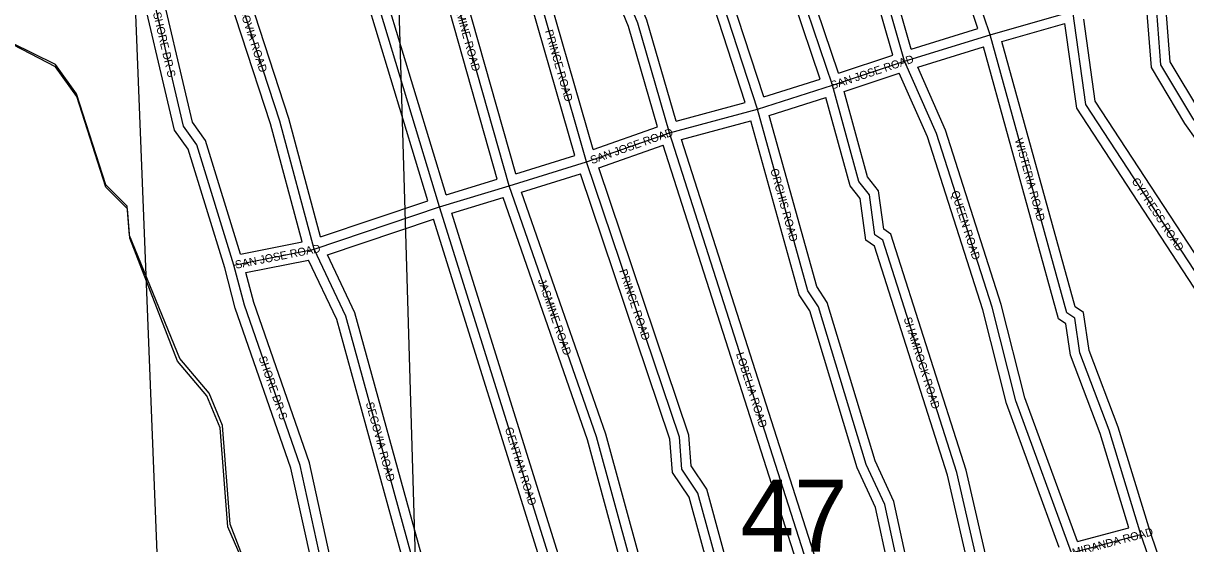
# Model space of a CAD drawing. Extents: x 418523 to 616617, y 1878279 to 2196743.
# Drawn here: x 554095 to 557725, y 2000345 to 2001970 of the extents above; entities that cross this region are included whole.
import ezdxf

# ---------------------------------------------------------------- set-up
doc = ezdxf.new("R2010")
doc.units = 0
for name, color, linetype in [('Level 1', 7, 'Continuous'), ('Level 2', 7, 'Continuous'), ('Level 31', 7, 'Continuous'), ('Level 32', 7, 'Continuous'), ('Level 34', 7, 'Continuous'), ('Level 5', 7, 'Continuous'), ('Level 8', 7, 'Continuous')]:
    doc.layers.add(name, color=color, linetype=linetype)

msp = doc.modelspace()

# ---------------------------------------------------------------- linework, layer by layer
at = {"layer": 'Level 1'}
for p, q in [((555404.316, 1997478.466), (555233.464, 2003229.53)), ((554625.844, 1997446.321), (554405.086, 2003056.042))]:
    msp.add_line(p, q, dxfattribs=at)
at = {"layer": 'Level 31'}
for p, q in [((557114.08, 2001934.181), (556783.535, 2002927.137)), ((555612.451, 2001462.968), (555331.72, 2002455.801)), ((555395.396, 2001397.015), (555097.844, 2002381.532)), ((557114.08, 2001934.181), (557372.686, 2002008.397)), ((556847.208, 2001851.626), (557114.08, 2001934.181)), ((556621.89, 2001776.96), (556847.208, 2001851.626)), ((556388.329, 2001702.681), (556621.89, 2001776.96)), ((556112.916, 2001628.518), (556388.329, 2001702.681)), ((555854.259, 2001537.583), (556112.916, 2001628.518)), ((556617.214, 2000051.411), (556112.916, 2001628.518)), ((555612.451, 2001462.968), (555854.259, 2001537.583)), ((555395.396, 2001397.015), (555612.451, 2001462.968)), ((555003.137, 2001264.633), (555395.396, 2001397.015)), ((555891.399, 1999811.556), (555395.396, 2001397.015)), ((554753.15, 2001215.138), (555003.137, 2001264.633)), ((557368.134, 2000316.306), (557585.169, 2000373.907)), ((557709.134, 2000015.006), (557585.169, 2000373.907))]:
    msp.add_line(p, q, dxfattribs=at)
for points in [[(556847.208, 2001851.626), (556649.017, 2002543.843), (556624.015, 2002560.639), (556615.975, 2002635.938), (556508.153, 2002860.972)], [(556621.89, 2001776.96), (556365.547, 2002536.249), (556307.889, 2002786.603)], [(556388.329, 2001702.681), (556156.903, 2002412.083), (556107.034, 2002495.497), (556049.288, 2002712.396)], [(556112.916, 2001628.518), (556013.974, 2001970.627), (555914.442, 2002212.369), (555798.859, 2002613.075)], [(555854.259, 2001537.583), (555672.73, 2002171.575), (555548.474, 2002530.12)], [(555003.137, 2001264.633), (554896.121, 2001664.953), (554705.911, 2002249.151)], [(554753.15, 2001215.138), (554637.508, 2001590.755), (554595.816, 2001649.056), (554472.349, 2002174.522)], [(558228.909, 2000997.311), (557747.189, 2001673.915), (557647.446, 2001841.101), (557631.518, 2002049.521)], [(558011.724, 2000881.521), (557845.413, 2001056.886), (557413.753, 2001716.632), (557372.686, 2002008.397)], [(557585.169, 2000373.907), (557486.164, 2000699.284), (557394.864, 2000941.362), (557378.667, 2001049.776), (557353.664, 2001066.572), (557114.08, 2001934.181)], [(557368.134, 2000316.306), (557194.389, 2000791.712), (557120.348, 2001083.93), (556946.791, 2001626.251), (556847.208, 2001851.626)], [(557092.939, 2000208.679), (557010.514, 2000567.105), (556779.113, 2001293.231), (556754.11, 2001310.026), (556737.644, 2001435.17), (556704.465, 2001476.717), (556621.89, 2001776.96)], [(556859.344, 2000125.669), (556785.123, 2000467.709), (556727.12, 2000592.965), (556578.48, 2001085.398), (556545.323, 2001135.31), (556388.329, 2001702.681)], [(556350.303, 1999960.496), (556201.8, 2000502.751), (556151.907, 2000577.801), (556143.935, 2000677.829), (555854.259, 2001537.583)], [(556124.974, 1999886.196), (555992.575, 2000286.582), (555885.523, 2000678.535), (555612.451, 2001462.968)], [(555524.196, 1999687.464), (555309.009, 2000305.185), (555102.756, 2001055.981), (555003.137, 2001264.633)], [(555273.792, 1999604.875), (555166.287, 1999830.276), (555158.024, 1999938.669), (555050.502, 2000272.441), (555025.816, 2000289.237), (554959.739, 2000589.438), (554786.097, 2001089.948), (554753.15, 2001215.138)]]:
    msp.add_lwpolyline(points, dxfattribs=at)
at = {"layer": 'Level 32'}
for p, q in [((557075.935, 2001953.785), (556763.769, 2002891.533)), ((555575.578, 2001483.118), (555311.28, 2002417.832)), ((555632.962, 2001500.693), (555368.318, 2002436.633)), ((555358.274, 2001416.148), (555078.09, 2002343.194)), ((555415.422, 2001434.454), (555135.121, 2002361.891)), ((556867.616, 2001889.342), (557075.935, 2001953.785)), ((557150.905, 2001913.536), (557347.789, 2001970.039)), ((556640.773, 2001814.821), (556810.443, 2001871.046)), ((556888.271, 2001832.923), (557093.396, 2001896.378)), ((556407.616, 2001740.295), (556583.699, 2001796.294)), ((556658.374, 2001757.443), (556830.779, 2001814.576)), ((556133.554, 2001665.144), (556350.004, 2001723.429)), ((556424.948, 2001682.844), (556601.241, 2001738.911)), ((555874.339, 2001576.442), (556076.221, 2001647.417)), ((556151.064, 2001607.721), (556367.362, 2001665.965)), ((555892.144, 2001519.101), (556093.744, 2001589.976)), ((556579.672, 2000070.316), (556093.744, 2001589.976)), ((556636.76, 2000088.784), (556151.064, 2001607.72)), ((555632.962, 2001500.693), (555817.327, 2001557.582)), ((555415.423, 2001434.454), (555575.578, 2001483.118)), ((555651.007, 2001443.467), (555835.166, 2001500.293)), ((555023.858, 2001303.288), (555358.273, 2001416.149)), ((555433.06, 2001377.103), (555593.595, 2001425.882)), ((555044.789, 2001247.025), (555375.925, 2001358.779)), ((555854.012, 1999830.588), (555375.924, 2001358.779)), ((555911.021, 1999849.321), (555433.061, 2001377.103)), ((554773.864, 2001249.821), (554965.88, 2001287.839)), ((554790.288, 2001191.906), (554986.104, 2001230.676)), ((557386.91, 2000352.327), (557547.414, 2000394.926)), ((557725.267, 2000060.192), (557613.708, 2000383.173))]:
    msp.add_line(p, q, dxfattribs=at)
for points in [[(556810.442, 2001871.046), (556623.191, 2002525.051), (556595.669, 2002543.539), (556586.691, 2002627.626), (556492.929, 2002823.316)], [(556867.616, 2001889.341), (556674.842, 2002562.636), (556652.36, 2002577.739), (556645.259, 2002644.25), (556551.244, 2002840.47)], [(556583.699, 2001796.295), (556336.645, 2002528.065), (556285.755, 2002749.04)], [(556640.773, 2001814.821), (556394.448, 2002544.434), (556343.039, 2002767.652)], [(556350.004, 2001723.429), (556129.425, 2002399.578), (556079.126, 2002483.714), (556028.979, 2002672.066)], [(556407.617, 2001740.295), (556184.379, 2002424.587), (556134.944, 2002507.281), (556085.851, 2002691.675)], [(556133.554, 2001665.145), (556042.338, 2001980.536), (555942.811, 2002222.267), (555835.232, 2002595.225)], [(556076.221, 2001647.416), (555985.609, 2001960.72), (555886.073, 2002202.471), (555778.68, 2002574.784)], [(555817.327, 2001557.583), (555644.114, 2002162.527), (555529.919, 2002492.041)], [(555874.339, 2001576.441), (555701.346, 2002180.621), (555586.78, 2002511.206)], [(555023.858, 2001303.288), (554924.896, 2001673.477), (554743.625, 2002230.223)], [(554965.881, 2001287.839), (554867.345, 2001656.429), (554686.622, 2002211.492)], [(554724.296, 2001206.903), (554610.269, 2001577.269), (554567.967, 2001636.425), (554443.821, 2002164.778)], [(554773.864, 2001249.822), (554664.746, 2001604.241), (554623.666, 2001661.686), (554507.898, 2002154.385)], [(558184.669, 2001007.721), (557722.047, 2001657.502), (557618.069, 2001831.786), (557604.085, 2002014.785)], [(558236.504, 2001038.371), (557772.333, 2001690.327), (557676.823, 2001850.417), (557663.589, 2002023.597)], [(558017.77, 2000918.741), (557869.039, 2001075.571), (557442.527, 2001727.45), (557406.502, 2001983.392)], [(557969.134, 2000882.831), (557821.787, 2001038.201), (557384.979, 2001705.815), (557347.789, 2001970.039)], [(557613.709, 2000383.172), (557514.579, 2000708.955), (557424.063, 2000948.957), (557406.384, 2001067.299), (557379.624, 2001085.276), (557150.905, 2001913.536)], [(557547.414, 2000394.926), (557457.747, 2000689.613), (557365.664, 2000933.768), (557350.951, 2001032.254), (557327.706, 2001047.869), (557093.396, 2001896.378)], [(557386.91, 2000352.327), (557223.094, 2000800.569), (557149.203, 2001092.194), (556974.877, 2001636.916), (556888.271, 2001832.925)], [(557329.887, 2000333.561), (557165.684, 2000782.856), (557091.494, 2001075.666), (556918.704, 2001615.586), (556830.779, 2001814.576)], [(557114.387, 2000249.279), (557039.475, 2000575.035), (556804.522, 2001312.303), (556782.087, 2001327.374), (556766.299, 2001447.365), (556731.756, 2001490.619), (556658.374, 2001757.443)], [(557057.713, 2000227.999), (556981.554, 2000559.176), (556753.704, 2001274.158), (556726.134, 2001292.679), (556708.989, 2001422.975), (556677.174, 2001462.816), (556601.24, 2001738.911)], [(556881.433, 2000165.355), (556813.738, 2000477.309), (556755.231, 2000603.655), (556605.92, 2001098.309), (556572.96, 2001147.924), (556424.948, 2001682.843)], [(556824.178, 2000146.263), (556756.507, 2000458.109), (556699.01, 2000582.274), (556551.039, 2001072.487), (556517.684, 2001122.696), (556367.361, 2001665.965)], [(556370.816, 1999999.176), (556229.459, 2000515.336), (556181.195, 2000587.935), (556173.548, 2000683.901), (555892.144, 2001519.1)], [(556313.84, 1999980.061), (556174.142, 2000490.167), (556122.619, 2000567.667), (556114.323, 2000671.757), (555835.166, 2001500.295)], [(556144.047, 1999924.074), (556021.308, 2000295.25), (555914.193, 2000687.429), (555651.007, 2001443.467)], [(556086.977, 1999905.549), (555963.843, 2000277.916), (555856.852, 2000669.641), (555593.595, 2001425.883)], [(555542.75, 1999725.401), (555337.672, 2000314.103), (555130.979, 2001066.501), (555044.789, 2001247.026)], [(555485.832, 1999706.4), (555280.348, 2000296.267), (555074.534, 2001045.463), (554986.104, 2001230.676)], [(555244.564, 1999596.466), (555136.799, 1999822.413), (555128.38, 1999932.849), (555025.105, 2000253.434), (554999.079, 2000271.142), (554930.819, 2000581.269), (554757.376, 2001081.201), (554724.296, 2001206.903)], [(555289.494, 1999641.644), (555195.775, 1999838.138), (555187.668, 1999944.489), (555075.898, 2000291.447), (555052.552, 2000307.332), (554988.66, 2000597.607), (554814.817, 2001098.696), (554790.287, 2001191.906)]]:
    msp.add_lwpolyline(points, dxfattribs=at)
at = {"layer": 'Level 5'}
msp.add_lwpolyline([(554815.585, 2000214.301), (554741.18, 2000406.294), (554717.154, 2000714.801), (554675.801, 2000814.972), (554584.457, 2000923.644), (554427.307, 2001307.631), (554419.265, 2001399.363), (554352.802, 2001466.253), (554262.015, 2001749.989), (554195.622, 2001841.91), (553854.351, 2002009.75)], dxfattribs=at)
at = {"layer": 'Level 8'}
msp.add_lwpolyline([(554973.294, 1999347.202), (554973.293, 1999439.204), (554898.289, 1999531.206), (554899.284, 1999873.213), (554825.278, 2000073.217), (554817.275, 2000206.22), (554734.27, 2000398.223), (554710.264, 2000707.231), (554668.261, 2000807.232), (554577.257, 2000915.233), (554428.247, 2001299.241), (554420.245, 2001391.242), (554353.243, 2001458.243), (554262.235, 2001741.249), (554196.232, 2001834.25), (553984.225, 2001943.25), (553967.212, 2002652.266)], dxfattribs=at)

# ---------------------------------------------------------------- texts
at = {"layer": 'Level 2'}
msp.add_text('47', height=225, dxfattribs=at).set_placement((556334.831, 2000320.535))
at = {"layer": 'Level 34'}
for s, height, rotation, p in [('SEGOVIA ROAD', 25, 288.033786, (554754.905, 2002058.305)), ('JASMINE ROAD', 25, 285.787644, (555430.879, 2002059.183)), ('SHORE DR S', 25, 283.221858, (554499.977, 2002002.293)), ('PRINCE ROAD', 25, 285.976858, (555724.169, 2001946.518)), ('SAN JOSE ROAD', 25, 18.333547, (556620.984, 2001763.494)), ('SAN JOSE ROAD', 25, 19.369247, (555870.959, 2001530.207)), ('WISTERIA ROAD', 25, 285.436111, (557191.393, 2001607.256)), ('ORCHIS ROAD', 25, 285.4659, (556427.818, 2001513.104)), ('CYPRESS ROAD', 25, 303.195075, (557554.974, 2001477.961)), ('QUEEN ROAD', 25, 287.745067, (556992.289, 2001443.074)), ('SAN JOSE ROAD', 25, 11.198267, (554759.148, 2001203.586)), ('PRINCE ROAD', 25, 288.619169, (555955.575, 2001197.736)), ('JASMINE ROAD', 25, 289.192703, (555701.924, 2001167.926)), ('SHAMROCK ROAD', 25, 287.675025, (556844.03, 2001048.361)), ('SHORE DR S', 25, 289.132294, (554829.674, 2000926.206)), ('LOBELIA ROAD', 25, 287.731261, (556320.496, 2000938.308)), ('SEGOVIA ROAD', 24.99916, 285.359931, (555164.548, 2000783.871)), ('GENTIAN ROAD', 25, 287.371047, (555598.884, 2000704.712)), ('MIRANDA ROAD', 25, 14.862925, (557374.374, 2000305.032))]:
    msp.add_text(s, height=height, rotation=rotation, dxfattribs=at).set_placement(p)

doc.saveas('drawing.dxf')
